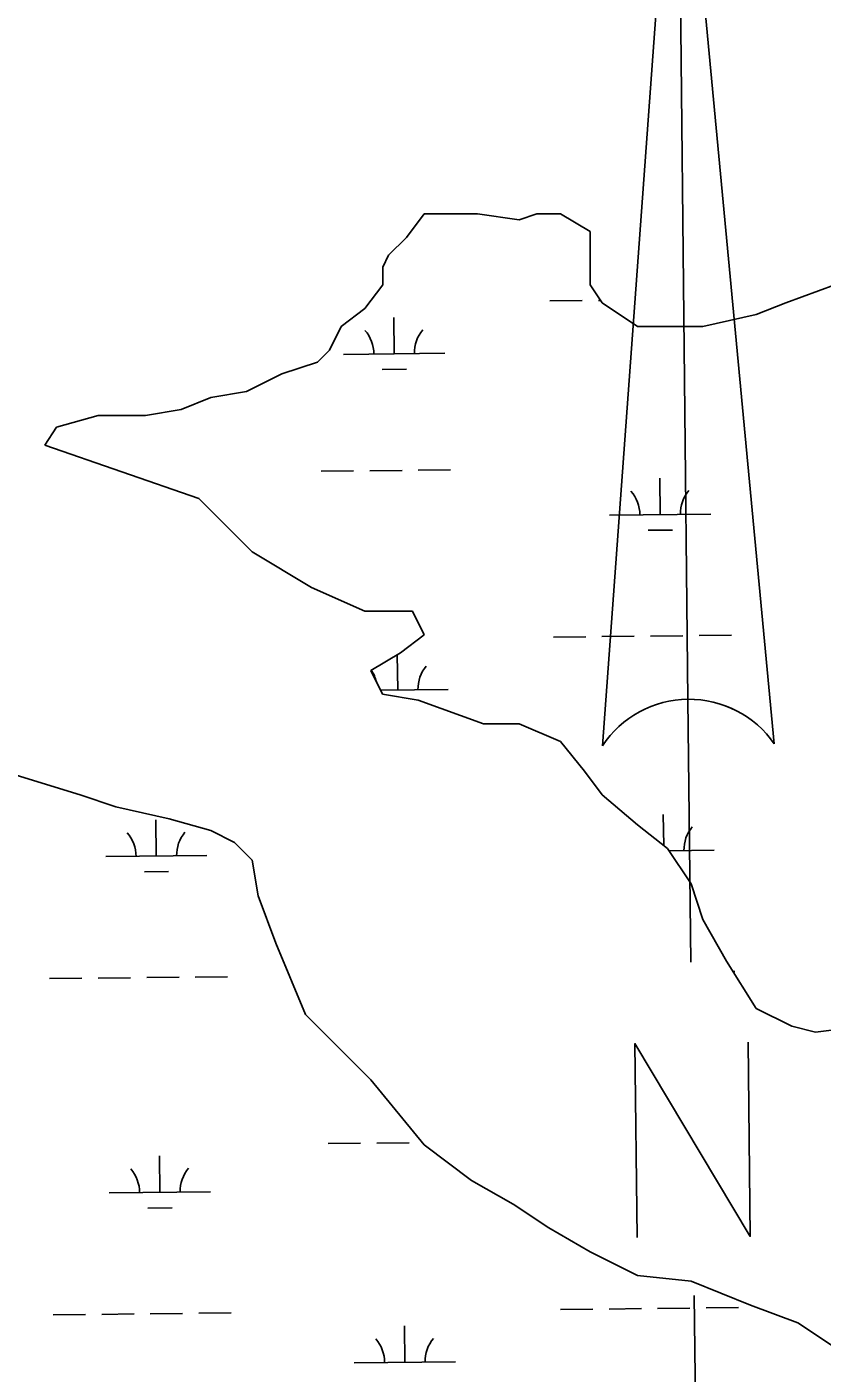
# Model space of a CAD drawing. Extents: x 3734862 to 3772949, y 391520 to 417239.
# Drawn here: x 3768433 to 3769220, y 412126 to 413458 of the extents above; entities that cross this region are included whole.
import ezdxf

# ---------------------------------------------------------------- set-up
doc = ezdxf.new("R2010")
doc.units = 0
for name, color, linetype in [('V-ANNO-SYMB', 7, 'Continuous'), ('V-TOPO-SHOR', 7, 'Continuous'), ('V-WETL-SWMP', 7, 'Continuous')]:
    doc.layers.add(name, color=color, linetype=linetype)

msp = doc.modelspace()

# ---------------------------------------------------------------- linework, layer by layer
at = {"layer": 'V-ANNO-SYMB'}
for p, q in [((3769077, 413762.3), (3769002.7, 412746.4)), ((3769077, 413762.3), (3769172.7, 412748.2)), ((3769087.2, 412792.3), (3769077, 413762.3)), ((3769077, 413762.3), (3769172.7, 412748.2)), ((3769087.2, 412792.3), (3769077, 413762.3)), ((3769090, 412532.3), (3769087.2, 412792.3)), ((3769096.9, 411877.4), (3769093.5, 412202.4))]:
    msp.add_line(p, q, dxfattribs=at)
msp.add_lwpolyline([(3769036.9, 412259.8), (3769034.8, 412451.8), (3769148.9, 412261), (3769146.8, 412453)], dxfattribs=at)
for start, end in [(90.6052, 146.3997), (34.8106, 90.6052), (34.8106, 90.594)]:
    msp.add_arc((3769088.3, 412689.6), 102.8, start, end, dxfattribs=at)
at = {"layer": 'V-TOPO-SHOR'}
for p, q in [((3768808.8, 413249.3), (3768826.4, 413272.8)), ((3768826.4, 413272.8), (3768879.2, 413272.8)), ((3768879.2, 413272.8), (3768920.2, 413266.9)), ((3768920.2, 413266.9), (3768937.8, 413272.8)), ((3768937.8, 413272.8), (3768961.3, 413272.8)), ((3768961.3, 413272.8), (3768990.6, 413255.2)), ((3768791.2, 413231.7), (3768808.8, 413249.3)), ((3768990.6, 413255.2), (3768990.6, 413202.4)), ((3768785.4, 413220), (3768791.2, 413231.7)), ((3768785.4, 413202.4), (3768785.4, 413220)), ((3769184.2, 413184.8), (3769248.7, 413208.3)), ((3768767.8, 413178.9), (3768785.4, 413202.4)), ((3768990.6, 413202.4), (3769002.3, 413184.8)), ((3768744.3, 413161.3), (3768767.8, 413178.9)), ((3769002.3, 413184.8), (3769037.5, 413161.3)), ((3769154.8, 413173), (3769184.2, 413184.8)), ((3769102, 413161.3), (3769154.8, 413173)), ((3768732.6, 413137.8), (3768744.3, 413161.3)), ((3769037.5, 413161.3), (3769102, 413161.3)), ((3768685.6, 413114.4), (3768720.8, 413126.1)), ((3768720.8, 413126.1), (3768732.6, 413137.8)), ((3768650.5, 413096.8), (3768685.6, 413114.4)), ((3768585.9, 413079.1), (3768615.3, 413090.9)), ((3768615.3, 413090.9), (3768650.5, 413096.8)), ((3768462.8, 413061.5), (3768503.8, 413073.3)), ((3768503.8, 413073.3), (3768550.8, 413073.3)), ((3768550.8, 413073.3), (3768585.9, 413079.1)), ((3768451.1, 413043.9), (3768462.8, 413061.5)), ((3768603.5, 412991.1), (3768451.1, 413043.9)), ((3768656.3, 412938.3), (3768603.5, 412991.1)), ((3768715, 412903.1), (3768656.3, 412938.3)), ((3768767.8, 412879.6), (3768715, 412903.1)), ((3768814.7, 412879.6), (3768767.8, 412879.6)), ((3768826.4, 412856.1), (3768814.7, 412879.6)), ((3768802.9, 412838.5), (3768826.4, 412856.1)), ((3768773.6, 412820.9), (3768802.9, 412838.5)), ((3768785.3, 412797.4), (3768773.6, 412820.9)), ((3768820.5, 412791.6), (3768785.3, 412797.4)), ((3768885.1, 412768.1), (3768820.5, 412791.6)), ((3768920.2, 412768.1), (3768885.1, 412768.1)), ((3768961.3, 412750.5), (3768920.2, 412768.1)), ((3768984.8, 412721.2), (3768961.3, 412750.5)), ((3768410, 412721.2), (3768486.2, 412697.7)), ((3769002.3, 412697.7), (3768984.8, 412721.2)), ((3768486.2, 412697.7), (3768521.4, 412685.9)), ((3768521.4, 412685.9), (3768574.2, 412674.2)), ((3769037.5, 412668.3), (3769002.3, 412697.7)), ((3768574.2, 412674.2), (3768615.3, 412662.5)), ((3768615.3, 412662.5), (3768638.7, 412650.7)), ((3769066.9, 412644.9), (3769037.5, 412668.3)), ((3768638.7, 412650.7), (3768656.3, 412633.1)), ((3768656.3, 412633.1), (3768662.2, 412597.9)), ((3769090.3, 412609.7), (3769066.9, 412644.9)), ((3769102, 412574.4), (3769090.3, 412609.7)), ((3768662.2, 412597.9), (3768679.8, 412551)), ((3769125.5, 412533.4), (3769102, 412574.4)), ((3768679.8, 412551), (3768709.1, 412480.5)), ((3769154.8, 412486.4), (3769125.5, 412533.4)), ((3769190, 412468.8), (3769154.8, 412486.4)), ((3768709.1, 412480.5), (3768773.6, 412416)), ((3769213.5, 412462.9), (3769190, 412468.8)), ((3769260.4, 412468.8), (3769213.5, 412462.9)), ((3768773.6, 412416), (3768826.4, 412351.4)), ((3768826.4, 412351.4), (3768873.3, 412316.2)), ((3768873.3, 412316.2), (3768914.4, 412292.7)), ((3768914.4, 412292.7), (3768949.6, 412269.3)), ((3768949.6, 412269.3), (3768990.6, 412245.8)), ((3768990.6, 412245.8), (3769037.5, 412222.3)), ((3769037.5, 412222.3), (3769090.3, 412216.5)), ((3769090.3, 412216.5), (3769149, 412193)), ((3769149, 412193), (3769195.9, 412175.4)), ((3769195.9, 412175.4), (3769231.1, 412151.9))]:
    msp.add_line(p, q, dxfattribs=at)
at = {"layer": 'V-WETL-SWMP'}
for p, q in [((3768808.8, 413249.3), (3768826.4, 413272.8)), ((3768826.4, 413272.8), (3768879.2, 413272.8)), ((3768879.2, 413272.8), (3768920.2, 413266.9)), ((3768920.2, 413266.9), (3768937.8, 413272.8)), ((3768937.8, 413272.8), (3768961.3, 413272.8)), ((3768961.3, 413272.8), (3768990.6, 413255.2)), ((3768791.2, 413231.7), (3768808.8, 413249.3)), ((3768990.6, 413255.2), (3768990.6, 413202.4)), ((3768785.4, 413220), (3768791.2, 413231.7)), ((3768785.4, 413202.4), (3768785.4, 413220)), ((3769184.2, 413184.8), (3769248.7, 413208.3)), ((3768767.8, 413178.9), (3768785.4, 413202.4)), ((3768990.6, 413202.4), (3769002.3, 413184.8)), ((3768744.3, 413161.3), (3768767.8, 413178.9)), ((3768950.7, 413186.6), (3768982.7, 413186.9)), ((3768998.7, 413187.1), (3769000.8, 413187.1)), ((3769002.3, 413184.8), (3769037.5, 413161.3)), ((3769154.8, 413173), (3769184.2, 413184.8)), ((3768796.7, 413134.2), (3768796.3, 413170.2)), ((3769102, 413161.3), (3769154.8, 413173)), ((3768732.6, 413137.8), (3768744.3, 413161.3)), ((3769037.5, 413161.3), (3769102, 413161.3)), ((3768685.6, 413114.4), (3768720.8, 413126.1)), ((3768720.8, 413126.1), (3768732.6, 413137.8)), ((3768746.7, 413133.7), (3768846.7, 413134.8)), ((3768650.5, 413096.8), (3768685.6, 413114.4)), ((3768784.8, 413118.7), (3768808.8, 413118.9)), ((3768585.9, 413079.1), (3768615.3, 413090.9)), ((3768615.3, 413090.9), (3768650.5, 413096.8)), ((3768462.8, 413061.5), (3768503.8, 413073.3)), ((3768503.8, 413073.3), (3768550.8, 413073.3)), ((3768550.8, 413073.3), (3768585.9, 413079.1)), ((3768451.1, 413043.9), (3768462.8, 413061.5)), ((3768603.5, 412991.1), (3768451.1, 413043.9)), ((3768772.5, 413018.5), (3768804.5, 413018.9)), ((3768820.5, 413019), (3768852.5, 413019.4)), ((3768724.5, 413018), (3768756.5, 413018.4)), ((3769059.8, 412975.1), (3769059.4, 413011.1)), ((3768656.3, 412938.3), (3768603.5, 412991.1)), ((3769009.8, 412974.6), (3769109.8, 412975.7)), ((3769048, 412959.6), (3769072, 412959.8)), ((3768715, 412903.1), (3768656.3, 412938.3)), ((3768767.8, 412879.6), (3768715, 412903.1)), ((3768814.7, 412879.6), (3768767.8, 412879.6)), ((3768826.4, 412856.1), (3768814.7, 412879.6)), ((3768802.9, 412838.5), (3768826.4, 412856.1)), ((3768954.2, 412854), (3768986.2, 412854.3)), ((3769002.2, 412854.5), (3769034.2, 412854.8)), ((3769050.2, 412855), (3769082.2, 412855.3)), ((3769098.2, 412855.5), (3769130.2, 412855.8)), ((3768773.6, 412820.9), (3768802.9, 412838.5)), ((3768800.2, 412801.6), (3768799.8, 412836.6)), ((3768785.3, 412797.4), (3768773.6, 412820.9)), ((3768783.4, 412801.4), (3768850.2, 412802.1)), ((3768820.5, 412791.6), (3768785.3, 412797.4)), ((3768885.1, 412768.1), (3768820.5, 412791.6)), ((3768920.2, 412768.1), (3768885.1, 412768.1)), ((3768961.3, 412750.5), (3768920.2, 412768.1)), ((3768984.8, 412721.2), (3768961.3, 412750.5)), ((3768410, 412721.2), (3768486.2, 412697.7)), ((3769002.3, 412697.7), (3768984.8, 412721.2)), ((3768486.2, 412697.7), (3768521.4, 412685.9)), ((3768521.4, 412685.9), (3768574.2, 412674.2)), ((3769037.5, 412668.3), (3769002.3, 412697.7)), ((3768561.4, 412637.2), (3768561, 412673.2)), ((3768574.2, 412674.2), (3768615.3, 412662.5)), ((3769063.3, 412647.8), (3769062.9, 412678.5)), ((3768615.3, 412662.5), (3768638.7, 412650.7)), ((3769066.9, 412644.9), (3769037.5, 412668.3)), ((3768638.7, 412650.7), (3768656.3, 412633.1)), ((3768511.4, 412636.7), (3768611.4, 412637.7)), ((3768656.3, 412633.1), (3768662.2, 412597.9)), ((3769090.3, 412609.7), (3769066.9, 412644.9)), ((3769068.4, 412642.5), (3769113.3, 412643)), ((3768549.6, 412621.6), (3768573.6, 412621.9)), ((3769102, 412574.4), (3769090.3, 412609.7)), ((3768662.2, 412597.9), (3768679.8, 412551)), ((3769125.5, 412533.4), (3769102, 412574.4)), ((3768679.8, 412551), (3768709.1, 412480.5)), ((3769154.8, 412486.4), (3769125.5, 412533.4)), ((3768455.9, 412516), (3768487.9, 412516.3)), ((3768503.9, 412516.5), (3768535.9, 412516.8)), ((3768551.9, 412517), (3768583.9, 412517.3)), ((3768599.9, 412517.5), (3768631.8, 412517.9)), ((3769131.9, 412523.1), (3769133.7, 412523.2)), ((3769190, 412468.8), (3769154.8, 412486.4)), ((3768709.1, 412480.5), (3768773.6, 412416)), ((3769213.5, 412462.9), (3769190, 412468.8)), ((3769260.4, 412468.8), (3769213.5, 412462.9)), ((3768773.6, 412416), (3768826.4, 412351.4)), ((3768731.5, 412352.7), (3768763.5, 412353.1)), ((3768779.5, 412353.2), (3768811.5, 412353.6)), ((3768564.9, 412304.5), (3768564.6, 412340.5)), ((3768826.4, 412351.4), (3768873.3, 412316.2)), ((3768873.3, 412316.2), (3768914.4, 412292.7)), ((3768514.9, 412304), (3768614.9, 412305.1)), ((3768553.1, 412289), (3768577.1, 412289.2)), ((3768914.4, 412292.7), (3768949.6, 412269.3)), ((3768949.6, 412269.3), (3768990.6, 412245.8)), ((3768990.6, 412245.8), (3769037.5, 412222.3)), ((3769037.5, 412222.3), (3769090.3, 412216.5)), ((3769090.3, 412216.5), (3769149, 412193)), ((3769149, 412193), (3769195.9, 412175.4)), ((3768459.4, 412183.3), (3768491.4, 412183.7)), ((3768507.4, 412183.8), (3768539.4, 412184.2)), ((3768555.4, 412184.4), (3768587.4, 412184.7)), ((3768603.4, 412184.9), (3768635.4, 412185.2)), ((3768961.3, 412188.6), (3768993.3, 412189)), ((3769009.2, 412189.1), (3769041.2, 412189.5)), ((3769057.2, 412189.7), (3769089.2, 412190)), ((3769105.2, 412190.2), (3769137.2, 412190.5)), ((3768807.2, 412136.3), (3768806.8, 412172.3)), ((3769195.9, 412175.4), (3769231.1, 412151.9)), ((3768757.2, 412135.7), (3768857.2, 412136.8))]:
    msp.add_line(p, q, dxfattribs=at)
for centre, start, end in [((3768741.4, 413134.1), 359.8334, 41.377), ((3768851.9, 413135.3), 139.8334, 181.377), ((3769004.5, 412975), 359.8334, 41.377), ((3769115, 412976.2), 139.8334, 181.377), ((3768744.9, 412801.5), 13.6511, 34.0892), ((3768855.4, 412802.6), 139.8334, 181.377), ((3768506.2, 412637.1), 359.8334, 41.377), ((3768616.7, 412638.2), 139.8334, 181.377), ((3769118.5, 412643.5), 139.8334, 181.377), ((3768509.7, 412304.4), 359.8334, 41.377), ((3768620.2, 412305.6), 139.8334, 181.377), ((3768752, 412136.2), 359.8334, 41.377), ((3768862.4, 412137.3), 139.8334, 181.377)]:
    msp.add_arc(centre, 35.2, start, end, dxfattribs=at)

doc.saveas('drawing.dxf')
